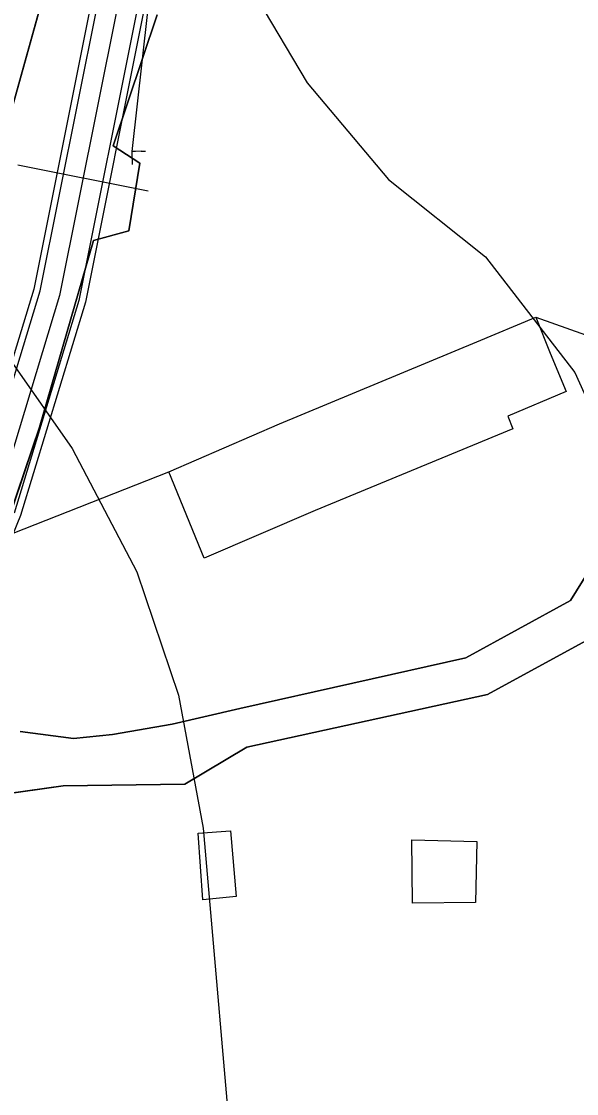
# Model space of a CAD drawing. Extents: x -662620 to -656370, y -1067090 to -1062990.
# Drawn here: x -661469.9 to -661428.1, y -1066426.5 to -1066345.9 of the extents above; entities that cross this region are included whole.
import ezdxf

# ---------------------------------------------------------------- set-up
doc = ezdxf.new("R2010")
doc.units = 0
for name, color, linetype in [('CESTA_ZABOR', 7, 'Continuous'), ('OBVOD_PÚ', 7, 'Continuous'), ('OSTATNÍ_PLOCHA_-_STÁVAJÍCÍ', 7, 'Continuous'), ('PLYNOVOD_-_STL', 7, 'Continuous'), ('POLNÍ_CESTA_STÁVAJÍCÍ_-_KRAJ', 7, 'Continuous'), ('POLNÍ_CESTA_STÁVAJÍCÍ_-_OSA', 7, 'Continuous'), ('Regionální_biocentrum_-_stávající', 7, 'Continuous'), ('Trvalý_trávní_porost_-_stávající', 7, 'Continuous'), ('VRSTEVNICE_ZDŮRAZNĚNÁ', 7, 'Continuous'), ('VRSTEVNICE_ZÁKLADNÍ', 7, 'Continuous'), ('Zastavěná_plocha_a_nádvoří_-_stávající', 7, 'Continuous')]:
    doc.layers.add(name, color=color, linetype=linetype)

msp = doc.modelspace()

# ---------------------------------------------------------------- linework, layer by layer
at = {"layer": 'CESTA_ZABOR'}
msp.add_lwpolyline([(-661473.227, -1066381.863), (-661468.431, -1066366.143), (-661464.162, -1066344.797), (-661462.828, -1066329.317), (-661461.215, -1066299.477), (-661457.182, -1066258.089), (-661454.196, -1066258.38), (-661458.222, -1066299.704), (-661459.835, -1066329.527), (-661461.188, -1066345.222), (-661465.519, -1066366.877), (-661470.398, -1066382.87)], dxfattribs=at)
msp.add_lwpolyline([(-661473.227, -1066381.863), (-661468.431, -1066366.143), (-661464.162, -1066344.797), (-661462.828, -1066329.317), (-661461.215, -1066299.477), (-661457.182, -1066258.089), (-661454.196, -1066258.38), (-661458.222, -1066299.704), (-661459.835, -1066329.527), (-661461.188, -1066345.222), (-661465.519, -1066366.877), (-661470.398, -1066382.87)], dxfattribs=at)
at = {"layer": 'OBVOD_PÚ'}
msp.add_lwpolyline([(-661476.23, -1066372.72), (-661464.24, -1066329.78)], dxfattribs=at)
at = {"layer": 'OSTATNÍ_PLOCHA_-_STÁVAJÍCÍ'}
for p, q in [((-661476.23, -1066372.72), (-661464.24, -1066329.78)), ((-661476.23, -1066372.72), (-661464.24, -1066329.78)), ((-661459.65, -1066345.39), (-661462.96, -1066355.26)), ((-661459.65, -1066345.39), (-661462.96, -1066355.26)), ((-661462.96, -1066355.26), (-661460.95, -1066356.56)), ((-661462.96, -1066355.26), (-661460.95, -1066356.56)), ((-661460.95, -1066356.56), (-661461.78, -1066361.63)), ((-661460.95, -1066356.56), (-661461.78, -1066361.63)), ((-661461.78, -1066361.63), (-661464.42, -1066362.36)), ((-661461.78, -1066361.63), (-661464.42, -1066362.36)), ((-661464.42, -1066362.36), (-661468.49, -1066376.41)), ((-661464.42, -1066362.36), (-661468.49, -1066376.41)), ((-661468.49, -1066376.41), (-661474.2, -1066393.27)), ((-661468.49, -1066376.41), (-661474.2, -1066393.27)), ((-661428.53, -1066389.45), (-661426.41, -1066386)), ((-661428.53, -1066389.45), (-661426.41, -1066386)), ((-661436.41, -1066393.76), (-661428.53, -1066389.45)), ((-661436.41, -1066393.76), (-661428.53, -1066389.45)), ((-661426.57, -1066392.01), (-661434.78, -1066396.5)), ((-661426.57, -1066392.01), (-661434.78, -1066396.5)), ((-661453.41, -1066397.57), (-661436.41, -1066393.76)), ((-661453.41, -1066397.57), (-661436.41, -1066393.76)), ((-661434.78, -1066396.5), (-661452.88, -1066400.47)), ((-661434.78, -1066396.5), (-661452.88, -1066400.47)), ((-661458.52, -1066398.75), (-661453.41, -1066397.57)), ((-661458.52, -1066398.75), (-661453.41, -1066397.57)), ((-661462.99, -1066399.51), (-661458.52, -1066398.75)), ((-661462.99, -1066399.51), (-661458.52, -1066398.75)), ((-661469.94, -1066399.29), (-661465.94, -1066399.81)), ((-661469.94, -1066399.29), (-661465.94, -1066399.81)), ((-661465.94, -1066399.81), (-661462.99, -1066399.51)), ((-661465.94, -1066399.81), (-661462.99, -1066399.51)), ((-661452.88, -1066400.47), (-661457.56, -1066403.24)), ((-661452.88, -1066400.47), (-661457.56, -1066403.24)), ((-661466.72, -1066403.37), (-661473.52, -1066404.34)), ((-661466.72, -1066403.37), (-661473.52, -1066404.34)), ((-661457.56, -1066403.24), (-661466.72, -1066403.37)), ((-661457.56, -1066403.24), (-661466.72, -1066403.37))]:
    msp.add_line(p, q, dxfattribs=at)
for points in [[(-661476.23, -1066372.72), (-661464.24, -1066329.78)], [(-661476.23, -1066372.72), (-661464.24, -1066329.78)], [(-661459.65, -1066345.39), (-661462.96, -1066355.26), (-661460.95, -1066356.56), (-661461.78, -1066361.63), (-661464.42, -1066362.36), (-661468.49, -1066376.41), (-661474.2, -1066393.27)], [(-661459.65, -1066345.39), (-661462.96, -1066355.26), (-661460.95, -1066356.56), (-661461.78, -1066361.63), (-661464.42, -1066362.36), (-661468.49, -1066376.41), (-661474.2, -1066393.27)], [(-661469.94, -1066399.29), (-661465.94, -1066399.81), (-661462.99, -1066399.51), (-661458.52, -1066398.75), (-661453.41, -1066397.57), (-661436.41, -1066393.76), (-661428.53, -1066389.45), (-661426.41, -1066386)], [(-661469.94, -1066399.29), (-661465.94, -1066399.81), (-661462.99, -1066399.51), (-661458.52, -1066398.75), (-661453.41, -1066397.57), (-661436.41, -1066393.76), (-661428.53, -1066389.45), (-661426.41, -1066386)], [(-661426.57, -1066392.01), (-661434.78, -1066396.5), (-661452.88, -1066400.47), (-661457.56, -1066403.24), (-661466.72, -1066403.37), (-661473.52, -1066404.34)], [(-661426.57, -1066392.01), (-661434.78, -1066396.5), (-661452.88, -1066400.47), (-661457.56, -1066403.24), (-661466.72, -1066403.37), (-661473.52, -1066404.34)]]:
    msp.add_lwpolyline(points, dxfattribs=at)
at = {"layer": 'PLYNOVOD_-_STL'}
for points in [[(-661457.02, -1066291.829), (-661457.8, -1066306.38), (-661458.54, -1066319.33), (-661459.59, -1066338.19), (-661461.55, -1066355.67), (-661461.51, -1066356.65)], [(-661460.85, -1066355.653), (-661461.275, -1066355.663), (-661461.55, -1066355.67)], [(-661460.85, -1066355.653), (-661460.526, -1066355.645)]]:
    msp.add_lwpolyline(points, dxfattribs=at)
at = {"layer": 'POLNÍ_CESTA_STÁVAJÍCÍ_-_KRAJ'}
for points in [[(-661457.679, -1066258.04), (-661461.713, -1066299.439), (-661463.326, -1066329.282), (-661464.658, -1066344.727), (-661468.917, -1066366.021), (-661473.699, -1066381.695), (-661478.965, -1066394.597), (-661487.509, -1066407.544), (-661497.306, -1066414.247), (-661514.341, -1066423.296), (-661538.339, -1066433.812), (-661547.826, -1066439.951), (-661554.416, -1066447.114), (-661558.045, -1066455.769)], [(-661453.698, -1066258.428), (-661457.724, -1066299.741), (-661459.336, -1066329.562), (-661460.692, -1066345.292), (-661465.033, -1066366.999), (-661469.926, -1066383.037), (-661475.41, -1066396.473), (-661484.603, -1066410.402), (-661495.232, -1066417.674), (-661512.597, -1066426.9), (-661536.437, -1066437.346), (-661545.226, -1066443.033), (-661550.998, -1066449.307), (-661554.356, -1066457.316)]]:
    msp.add_lwpolyline(points, dxfattribs=at)
at = {"layer": 'POLNÍ_CESTA_STÁVAJÍCÍ_-_OSA'}
for points in [[(-661455.689, -1066258.234), (-661459.719, -1066299.59), (-661461.331, -1066329.422), (-661462.675, -1066345.01), (-661466.975, -1066366.51), (-661471.812, -1066382.366), (-661477.187, -1066395.535), (-661486.056, -1066408.973), (-661496.269, -1066415.96), (-661513.469, -1066425.098), (-661537.388, -1066435.579), (-661546.526, -1066441.492), (-661552.707, -1066448.211), (-661556.201, -1066456.542)], [(-661460.307, -1066358.667), (-661470.113, -1066356.705)]]:
    msp.add_lwpolyline(points, dxfattribs=at)
at = {"layer": 'Regionální_biocentrum_-_stávající'}
for points in [[(-661471.022, -1066254.186), (-661463.201, -1066255.923), (-661460.902, -1066256.434), (-661460.781, -1066256.461), (-661460.506, -1066257.447), (-661459.18, -1066262.2), (-661460.63, -1066278.7), (-661462.49, -1066303.56), (-661464.24, -1066329.78), (-661476.23, -1066372.72)], [(-661471.297, -1066384.697), (-661458.77, -1066379.77), (-661450.43, -1066376.16), (-661435.6, -1066369.99), (-661431.16, -1066368.14), (-661426.29, -1066369.86), (-661423.55, -1066369.02), (-661423.63, -1066368.68), (-661417.16, -1066366.93), (-661415.78, -1066366.6), (-661413.83, -1066373.99), (-661415.32, -1066374.42), (-661412.27, -1066385.53), (-661395.344, -1066381.59), (-661392.333, -1066380.889)]]:
    msp.add_lwpolyline(points, dxfattribs=at)
at = {"layer": 'Trvalý_trávní_porost_-_stávající'}
for p, q in [((-661462.96, -1066355.26), (-661459.65, -1066345.39)), ((-661460.95, -1066356.56), (-661462.96, -1066355.26)), ((-661461.78, -1066361.63), (-661460.95, -1066356.56)), ((-661464.42, -1066362.36), (-661461.78, -1066361.63)), ((-661465.525, -1066366.173), (-661464.42, -1066362.36)), ((-661468.49, -1066376.41), (-661465.525, -1066366.173)), ((-661471.297, -1066384.697), (-661468.49, -1066376.41)), ((-661426.41, -1066386), (-661428.53, -1066389.45)), ((-661428.53, -1066389.45), (-661436.41, -1066393.76)), ((-661434.78, -1066396.5), (-661426.57, -1066392.01)), ((-661436.41, -1066393.76), (-661453.41, -1066397.57)), ((-661452.88, -1066400.47), (-661434.78, -1066396.5)), ((-661453.41, -1066397.57), (-661458.52, -1066398.75)), ((-661458.52, -1066398.75), (-661462.99, -1066399.51)), ((-661465.94, -1066399.81), (-661469.94, -1066399.29)), ((-661462.99, -1066399.51), (-661465.94, -1066399.81)), ((-661457.56, -1066403.24), (-661452.88, -1066400.47)), ((-661473.52, -1066404.34), (-661466.72, -1066403.37)), ((-661466.72, -1066403.37), (-661457.56, -1066403.24))]:
    msp.add_line(p, q, dxfattribs=at)
for points in [[(-661471.297, -1066384.697), (-661468.49, -1066376.41), (-661465.525, -1066366.173), (-661464.42, -1066362.36), (-661461.78, -1066361.63), (-661460.95, -1066356.56), (-661462.96, -1066355.26), (-661459.65, -1066345.39)], [(-661426.41, -1066386), (-661428.53, -1066389.45), (-661436.41, -1066393.76), (-661453.41, -1066397.57), (-661458.52, -1066398.75), (-661462.99, -1066399.51), (-661465.94, -1066399.81), (-661469.94, -1066399.29)], [(-661473.52, -1066404.34), (-661466.72, -1066403.37), (-661457.56, -1066403.24), (-661452.88, -1066400.47), (-661434.78, -1066396.5), (-661426.57, -1066392.01)]]:
    msp.add_lwpolyline(points, dxfattribs=at)
at = {"layer": 'VRSTEVNICE_ZDŮRAZNĚNÁ'}
msp.add_lwpolyline([(-661452.145, -1066344.124), (-661448.345, -1066350.509), (-661442.222, -1066357.791), (-661434.938, -1066363.596), (-661428.206, -1066372.301), (-661425.636, -1066378.011), (-661424.352, -1066395.139), (-661420.069, -1066409.556)], dxfattribs=at)
at = {"layer": 'VRSTEVNICE_ZÁKLADNÍ'}
msp.add_lwpolyline([(-661475.024, -1066365.164), (-661466.031, -1066378.011), (-661461.178, -1066387.288), (-661458.038, -1066396.567), (-661456.182, -1066406.558), (-661453.756, -1066434.535), (-661451.9, -1066442.528), (-661449.331, -1066449.808)], dxfattribs=at)
msp.add_lwpolyline([(-661475.024, -1066365.164), (-661466.031, -1066378.011), (-661461.178, -1066387.288), (-661458.038, -1066396.567), (-661456.182, -1066406.558), (-661453.756, -1066434.535), (-661451.9, -1066442.528), (-661449.331, -1066449.808)], dxfattribs=at)
at = {"layer": 'Zastavěná_plocha_a_nádvoří_-_stávající'}
for p, q in [((-661435.6, -1066369.99), (-661431.16, -1066368.14)), ((-661431.16, -1066368.14), (-661430.06, -1066370.83)), ((-661450.43, -1066376.16), (-661435.6, -1066369.99)), ((-661430.06, -1066370.83), (-661428.87, -1066373.73)), ((-661428.87, -1066373.73), (-661433.26, -1066375.57)), ((-661458.77, -1066379.77), (-661450.43, -1066376.16)), ((-661433.26, -1066375.57), (-661432.89, -1066376.54)), ((-661432.89, -1066376.54), (-661447.76, -1066382.66)), ((-661456.1, -1066386.25), (-661458.77, -1066379.77)), ((-661447.76, -1066382.66), (-661456.1, -1066386.25)), ((-661456.56, -1066406.94), (-661454.13, -1066406.76)), ((-661456.21, -1066411.95), (-661456.56, -1066406.94)), ((-661454.13, -1066406.76), (-661453.69, -1066411.69)), ((-661440.42, -1066412.19), (-661440.47, -1066407.43)), ((-661440.47, -1066407.43), (-661435.6, -1066407.55)), ((-661435.6, -1066407.55), (-661435.7, -1066412.16)), ((-661453.69, -1066411.69), (-661456.21, -1066411.95)), ((-661435.7, -1066412.16), (-661440.42, -1066412.19))]:
    msp.add_line(p, q, dxfattribs=at)
for points in [[(-661431.16, -1066368.14), (-661430.06, -1066370.83), (-661428.87, -1066373.73), (-661433.26, -1066375.57), (-661432.89, -1066376.54), (-661447.76, -1066382.66), (-661456.1, -1066386.25), (-661458.77, -1066379.77), (-661450.43, -1066376.16), (-661435.6, -1066369.99)], [(-661456.56, -1066406.94), (-661454.13, -1066406.76), (-661453.69, -1066411.69), (-661456.21, -1066411.95)], [(-661435.7, -1066412.16), (-661440.42, -1066412.19), (-661440.47, -1066407.43), (-661435.6, -1066407.55)]]:
    msp.add_lwpolyline(points, close=True, dxfattribs=at)

doc.saveas('drawing.dxf')
